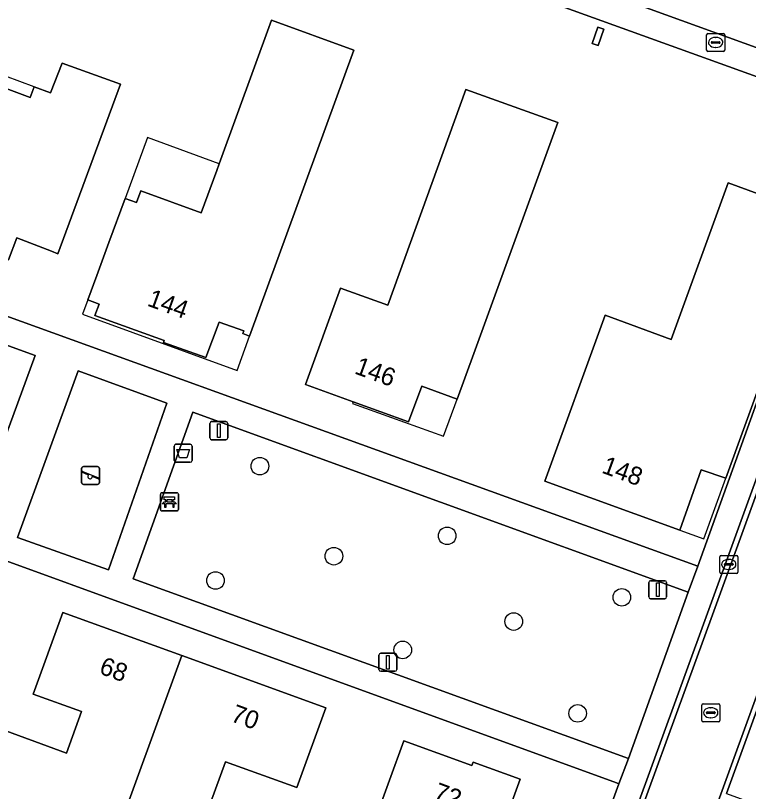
# Model space of a CAD drawing. Extents: x 155275 to 156265, y 382654 to 383635.
# Drawn here: x 155744.42 to 155785.04, y 382974.84 to 383017.87 of the extents above; entities that cross this region are included whole.
import ezdxf

# ---------------------------------------------------------------- set-up
doc = ezdxf.new("R2010")
doc.units = 0
for name, color, linetype in [('IMGEO_Afvalbak', 7, 'Continuous'), ('IMGEO_Bank', 7, 'Continuous'), ('IMGEO_Boom', 7, 'Continuous'), ('IMGEO_Brandkraan', 7, 'Continuous'), ('IMGEO_Erf', 7, 'Continuous'), ('IMGEO_Groenvoorziening', 7, 'Continuous'), ('IMGEO_Kolk', 7, 'Continuous'), ('IMGEO_Lichtmast', 7, 'Continuous'), ('IMGEO_Pand', 7, 'Continuous'), ('IMGEO_Pand_nummerreeks', 7, 'Continuous'), ('IMGEO_Pand_overbouw', 7, 'Continuous'), ('IMGEO_Rijbaan_lokaal_gesloten', 7, 'Continuous'), ('IMGEO_Rijbaan_lokaal_open', 7, 'Continuous'), ('IMGEO_Rioolput', 7, 'Continuous'), ('IMGEO_Speelvoorziening', 7, 'Continuous'), ('IMGEO_Terreindeel_zand', 7, 'Continuous'), ('IMGEO_Voetpad_open', 7, 'Continuous')]:
    doc.layers.add(name, color=color, linetype=linetype)

msp = doc.modelspace()

# ---------------------------------------------------------------- linework, layer by layer
at = {"layer": 'IMGEO_Afvalbak'}
for p, q in [((155753.212, 382993.196), (155753.212, 382993.996)), ((155753.212, 382993.996), (155753.212, 382993.196)), ((155753.312, 382994.096), (155754.102, 382994.096)), ((155754.102, 382994.096), (155753.312, 382994.096)), ((155754.202, 382993.996), (155754.202, 382993.196)), ((155754.202, 382993.196), (155754.202, 382993.996)), ((155754.102, 382993.096), (155753.312, 382993.096)), ((155753.312, 382993.096), (155754.102, 382993.096))]:
    msp.add_line(p, q, dxfattribs=at)
msp.add_lwpolyline([(155753.355, 382993.81), (155754.059, 382993.81), (155753.91, 382993.34), (155753.504, 382993.34), (155753.355, 382993.81)], dxfattribs=at)
for centre, start, end in [((155753.312, 382993.996), 90, 180), ((155753.312, 382993.996), 90, 180), ((155754.102, 382993.996), 0, 90), ((155754.102, 382993.996), 360, 90), ((155753.312, 382993.196), 180, 270), ((155753.312, 382993.196), 180, 270), ((155754.102, 382993.196), 270, 0), ((155754.102, 382993.196), 270, 0)]:
    msp.add_arc(centre, 0.1, start, end, dxfattribs=at)
at = {"layer": 'IMGEO_Bank'}
for p, q in [((155752.522, 382991.401), (155753.363, 382991.401)), ((155753.363, 382991.401), (155752.522, 382991.401)), ((155752.447, 382990.476), (155752.447, 382991.317)), ((155752.447, 382991.317), (155752.447, 382990.476)), ((155752.756, 382990.907), (155752.756, 382991.013)), ((155752.8, 382991.013), (155752.8, 382990.907)), ((155753.088, 382991.019), (155752.806, 382991.019)), ((155753.094, 382990.907), (155753.094, 382991.013)), ((155753.138, 382991.013), (155753.138, 382990.907)), ((155753.447, 382991.326), (155753.447, 382990.485)), ((155753.447, 382990.485), (155753.447, 382991.326)), ((155753.144, 382990.799), (155752.751, 382990.799)), ((155752.806, 382990.901), (155753.088, 382990.901)), ((155753.372, 382990.401), (155752.531, 382990.401)), ((155752.531, 382990.401), (155753.372, 382990.401))]:
    msp.add_line(p, q, dxfattribs=at)
for points in [[(155752.75, 382991.019), (155752.664, 382991.019), (155752.664, 382991.18), (155753.227, 382991.18), (155753.227, 382991.019), (155753.144, 382991.019)], [(155752.694, 382990.799), (155752.552, 382990.799), (155752.664, 382990.901), (155752.75, 382990.901)], [(155752.744, 382990.792), (155752.744, 382990.585), (155752.701, 382990.585), (155752.701, 382990.792)], [(155753.144, 382990.901), (155753.227, 382990.901), (155753.339, 382990.799), (155753.2, 382990.799)], [(155753.194, 382990.792), (155753.194, 382990.585), (155753.15, 382990.585), (155753.15, 382990.792)]]:
    msp.add_lwpolyline(points, dxfattribs=at)
for centre, radius, start, end in [((155752.525, 382991.323), 0.0779, 92.4484, 184.2845), ((155752.525, 382991.323), 0.0779, 92.4484, 184.2845), ((155753.369, 382991.323), 0.0779, 2.4484, 94.2845), ((155753.369, 382991.323), 0.0779, 2.4484, 94.2845), ((155752.749, 382991.012), 0.00671, 2.8957, 87.1043), ((155752.806, 382991.012), 0.00671, 92.8957, 177.1043), ((155753.088, 382991.012), 0.00671, 2.8957, 87.1043), ((155753.145, 382991.012), 0.00671, 92.8957, 177.1043), ((155752.694, 382990.792), 0.00671, 2.8957, 87.1043), ((155752.751, 382990.792), 0.00671, 92.8957, 177.1043), ((155752.749, 382990.908), 0.00671, 272.8957, 357.1043), ((155752.806, 382990.908), 0.00671, 182.8957, 267.1043), ((155753.088, 382990.908), 0.00671, 272.8957, 357.1043), ((155753.145, 382990.908), 0.00671, 182.8957, 267.1043), ((155753.143, 382990.792), 0.00671, 2.8957, 87.1043), ((155753.2, 382990.792), 0.00671, 92.8957, 177.1043), ((155752.525, 382990.479), 0.0779, 182.4484, 274.2845), ((155752.525, 382990.479), 0.0779, 182.4484, 274.2845), ((155753.369, 382990.479), 0.0779, 272.4484, 4.2845), ((155753.369, 382990.479), 0.0779, 272.4484, 4.2845)]:
    msp.add_arc(centre, radius, start, end, dxfattribs=at)
at = {"layer": 'IMGEO_Boom'}
for centre in [(155757.963, 382992.881), (155768.343, 382989.018), (155762.064, 382987.889), (155755.503, 382986.541), (155778.023, 382985.608), (155772.03, 382984.267), (155765.878, 382982.691), (155775.575, 382979.175)]:
    msp.add_circle(centre, 0.489, dxfattribs=at)
at = {"layer": 'IMGEO_Brandkraan'}
for p, q in [((155782.722, 383015.949), (155782.722, 383016.801)), ((155782.797, 383016.875), (155783.649, 383016.875)), ((155783.723, 383016.801), (155783.723, 383015.949)), ((155782.981, 383016.369), (155782.981, 383016.381)), ((155783.419, 383016.332), (155783.021, 383016.332)), ((155783.024, 383016.418), (155783.422, 383016.418)), ((155783.21, 383016.655), (155783.235, 383016.655)), ((155783.465, 383016.381), (155783.465, 383016.369)), ((155783.233, 383016.095), (155783.208, 383016.095)), ((155783.649, 383015.875), (155782.797, 383015.875))]:
    msp.add_line(p, q, dxfattribs=at)
for points in [[(155782.722, 383015.949), (155782.722, 383016.801)], [(155782.797, 383016.875), (155783.649, 383016.875)], [(155783.723, 383016.801), (155783.723, 383015.949)], [(155783.649, 383015.875), (155782.797, 383015.875)]]:
    msp.add_lwpolyline(points, dxfattribs=at)
for centre, radius, start, end in [((155782.799, 383016.799), 0.0765, 91.552, 178.448), ((155782.799, 383016.799), 0.0765, 91.552, 178.448), ((155783.647, 383016.799), 0.0765, 1.552, 88.448), ((155783.647, 383016.799), 0.0765, 1.552, 88.448), ((155783.021, 383016.378), 0.0403, 85.8775, 175.7526), ((155783.018, 383016.368), 0.0366, 178.938, 274.7102), ((155783.422, 383016.375), 0.043, 264.8664, 352.4533), ((155783.426, 383016.38), 0.0386, 1.7309, 96.639), ((155782.799, 383015.951), 0.0765, 181.552, 268.448), ((155782.799, 383015.951), 0.0765, 181.552, 268.448), ((155783.647, 383015.951), 0.0765, 271.552, 358.448), ((155783.647, 383015.951), 0.0765, 271.552, 358.448)]:
    msp.add_arc(centre, radius, start, end, dxfattribs=at)
for centre, major_axis, ratio, start_param, end_param in [((155783.209, 383016.375), (-0.387, 0.002), 0.722429, 4.712389, 7.853982), ((155783.234, 383016.375), (-0.39, 0.002), 0.717154, 1.570796, 4.712389)]:
    msp.add_ellipse(centre, major_axis=major_axis, ratio=ratio, start_param=start_param, end_param=end_param, dxfattribs=at)
at = {"layer": 'IMGEO_Erf'}
for points in [[(155789.359, 383013.087), (155760.829, 383023.394), (155755.874, 383025.193), (155749.193, 383027.585), (155747.309, 383022.428), (155743.229, 383023.907), (155725.512, 383007.937), (155726.966, 383007.327), (155782.231, 382987.328), (155790.577, 383010.55)], [(155769.405, 382952.082), (155777.863, 382975.272), (155777.718, 382975.325), (155717.058, 382997.382), (155714.822, 382998.195), (155661.085, 382949.427)]]:
    msp.add_lwpolyline(points, dxfattribs=at)
for points in [[(155757.381, 383000.09), (155757.017, 383000.229), (155757.073, 383000.377), (155755.698, 383000.874), (155754.963, 382998.899), (155752.623, 382999.743), (155752.658, 382999.84), (155748.818, 383001.227), (155749.056, 383001.864), (155748.429, 383002.099), (155748.925, 383003.459), (155749.589, 383005.278), (155750.489, 383007.719), (155751.124, 383007.498), (155751.357, 383008.156), (155754.712, 383006.93), (155755.57, 383009.278), (155755.706, 383009.652), (155758.611, 383017.605), (155763.177, 383015.949)], [(155776.375, 383016.316), (155776.684, 383017.228), (155777.016, 383017.108), (155776.707, 383016.2)], [(155746.772, 383004.655), (155746.411, 383004.796), (155744.499, 383005.542), (155744.038, 383004.326), (155742.529, 383004.898), (155742.572, 383005.02), (155742.502, 383005.048), (155741.471, 383005.457), (155741.288, 383004.959), (155735.559, 383007.065), (155733.686, 383007.755), (155735.489, 383012.696), (155738.199, 383011.692), (155739.406, 383014.95), (155738.559, 383015.266), (155738.735, 383015.737), (155739.642, 383015.404), (155745.24, 383013.326), (155745.456, 383013.919), (155746.352, 383013.59), (155747.005, 383015.235), (155750.246, 383014.063)], [(155769.826, 382999.124), (155768.899, 382996.598), (155766.932, 382997.309), (155766.208, 382995.343), (155763.134, 382996.443), (155760.487, 382997.405), (155762.43, 383002.749), (155765.052, 383001.803), (155769.368, 383013.766), (155774.47, 383011.945)], [(155783.909, 383008.583), (155789.055, 383006.697), (155785.889, 382998.013), (155783.778, 382992.208), (155782.426, 382992.678), (155781.244, 382989.336), (155773.752, 382992.058), (155777.091, 383001.25), (155780.753, 382999.906)], [(155749.555, 382971.161), (155741.555, 382974.075), (155743.154, 382978.463), (155747.247, 382976.972), (155748.085, 382979.272), (155745.402, 382980.244), (155747.04, 382984.767), (155753.645, 382982.374), (155761.619, 382979.486), (155760.015, 382975.057), (155756.049, 382976.494), (155755.22, 382974.216), (155757.75, 382973.295), (155756.104, 382968.776)], [(155763.362, 382971.193), (155763.558, 382971.118), (155765.939, 382977.657), (155769.707, 382976.285), (155769.776, 382976.473), (155772.397, 382975.519), (155767.881, 382963.117), (155761.282, 382965.505)]]:
    msp.add_lwpolyline(points, close=True, dxfattribs=at)
at = {"layer": 'IMGEO_Groenvoorziening'}
for points in [[(155745.518, 382999.026), (155725.981, 383006.094), (155724.202, 383006.739), (155716.007, 382999.258), (155717.505, 382998.779), (155742.135, 382989.833)], [(155754.246, 382995.879), (155750.948, 382986.631), (155778.385, 382976.672), (155781.69, 382985.886)], [(155792.138, 382982.097), (155787.176, 382983.918), (155783.83, 382974.738), (155788.726, 382972.947)]]:
    msp.add_lwpolyline(points, close=True, dxfattribs=at)
at = {"layer": 'IMGEO_Kolk'}
for p, q in [((155783.522, 382987.935), (155784.374, 382987.935)), ((155783.447, 382987.009), (155783.447, 382987.861)), ((155783.935, 382987.715), (155783.96, 382987.715)), ((155784.448, 382987.861), (155784.448, 382987.009)), ((155783.706, 382987.429), (155783.706, 382987.441)), ((155784.144, 382987.392), (155783.746, 382987.392)), ((155783.749, 382987.478), (155784.147, 382987.478)), ((155783.958, 382987.155), (155783.933, 382987.155)), ((155784.19, 382987.441), (155784.19, 382987.429)), ((155784.374, 382986.935), (155783.522, 382986.935))]:
    msp.add_line(p, q, dxfattribs=at)
for points in [[(155783.522, 382987.935), (155784.374, 382987.935)], [(155783.447, 382987.009), (155783.447, 382987.861)], [(155784.448, 382987.861), (155784.448, 382987.009)], [(155784.374, 382986.935), (155783.522, 382986.935)]]:
    msp.add_lwpolyline(points, dxfattribs=at)
for centre, radius, start, end in [((155783.524, 382987.859), 0.0765, 91.552, 178.448), ((155783.524, 382987.859), 0.0765, 91.552, 178.448), ((155784.372, 382987.859), 0.0765, 1.552, 88.448), ((155784.372, 382987.859), 0.0765, 1.552, 88.448), ((155783.746, 382987.438), 0.0403, 85.8775, 175.7526), ((155783.743, 382987.428), 0.0366, 178.938, 274.7102), ((155784.147, 382987.435), 0.043, 264.8664, 352.4533), ((155784.151, 382987.44), 0.0386, 1.7309, 96.639), ((155783.524, 382987.011), 0.0765, 181.552, 268.448), ((155783.524, 382987.011), 0.0765, 181.552, 268.448), ((155784.372, 382987.011), 0.0765, 271.552, 358.448), ((155784.372, 382987.011), 0.0765, 271.552, 358.448)]:
    msp.add_arc(centre, radius, start, end, dxfattribs=at)
for centre, major_axis, ratio, start_param, end_param in [((155783.934, 382987.435), (-0.387, 0.002), 0.722429, 4.712389, 7.853982), ((155783.959, 382987.435), (-0.39, 0.002), 0.717154, 1.570796, 4.712389)]:
    msp.add_ellipse(centre, major_axis=major_axis, ratio=ratio, start_param=start_param, end_param=end_param, dxfattribs=at)
at = {"layer": 'IMGEO_Lichtmast'}
for p, q in [((155755.19, 382994.45), (155755.19, 382995.25)), ((155755.19, 382995.25), (155755.19, 382994.45)), ((155755.29, 382995.35), (155756.08, 382995.35)), ((155756.08, 382995.35), (155755.29, 382995.35)), ((155756.18, 382995.25), (155756.18, 382994.45)), ((155756.18, 382994.45), (155756.18, 382995.25)), ((155756.08, 382994.35), (155755.29, 382994.35)), ((155755.29, 382994.35), (155756.08, 382994.35)), ((155779.517, 382985.629), (155779.517, 382986.429)), ((155779.517, 382986.429), (155779.517, 382985.629)), ((155779.617, 382986.529), (155780.407, 382986.529)), ((155780.407, 382986.529), (155779.617, 382986.529)), ((155780.507, 382986.429), (155780.507, 382985.629)), ((155780.507, 382985.629), (155780.507, 382986.429)), ((155780.407, 382985.529), (155779.617, 382985.529)), ((155779.617, 382985.529), (155780.407, 382985.529)), ((155764.557, 382981.607), (155764.557, 382982.407)), ((155764.557, 382982.407), (155764.557, 382981.607)), ((155764.657, 382982.507), (155765.447, 382982.507)), ((155765.447, 382982.507), (155764.657, 382982.507)), ((155765.547, 382982.407), (155765.547, 382981.607)), ((155765.547, 382981.607), (155765.547, 382982.407)), ((155765.447, 382981.507), (155764.657, 382981.507)), ((155764.657, 382981.507), (155765.447, 382981.507))]:
    msp.add_line(p, q, dxfattribs=at)
for points in [[(155755.61, 382995.225), (155755.76, 382995.225), (155755.76, 382994.475), (155755.61, 382994.475), (155755.61, 382995.225)], [(155779.937, 382986.404), (155780.087, 382986.404), (155780.087, 382985.654), (155779.937, 382985.654), (155779.937, 382986.404)], [(155764.977, 382982.382), (155765.127, 382982.382), (155765.127, 382981.632), (155764.977, 382981.632), (155764.977, 382982.382)]]:
    msp.add_lwpolyline(points, dxfattribs=at)
for centre, start, end in [((155755.29, 382995.25), 90, 180), ((155755.29, 382995.25), 90, 180), ((155756.08, 382995.25), 0, 90), ((155756.08, 382995.25), 360, 90), ((155755.29, 382994.45), 180, 270), ((155755.29, 382994.45), 180, 270), ((155756.08, 382994.45), 270, 0), ((155756.08, 382994.45), 270, 0), ((155779.617, 382986.429), 90, 180), ((155779.617, 382986.429), 90, 180), ((155780.407, 382986.429), 0, 90), ((155780.407, 382986.429), 360, 90), ((155779.617, 382985.629), 180, 270), ((155779.617, 382985.629), 180, 270), ((155780.407, 382985.629), 270, 0), ((155780.407, 382985.629), 270, 0), ((155764.657, 382982.407), 90, 180), ((155764.657, 382982.407), 90, 180), ((155765.447, 382982.407), 0, 90), ((155765.447, 382982.407), 360, 90), ((155764.657, 382981.607), 180, 270), ((155764.657, 382981.607), 180, 270), ((155765.447, 382981.607), 270, 0), ((155765.447, 382981.607), 270, 0)]:
    msp.add_arc(centre, 0.1, start, end, dxfattribs=at)
at = {"layer": 'IMGEO_Pand'}
for points in [[(155763.177, 383015.949), (155758.611, 383017.605), (155755.706, 383009.652), (155755.57, 383009.278), (155754.712, 383006.93), (155751.357, 383008.156), (155751.124, 383007.498), (155750.489, 383007.719), (155749.589, 383005.278), (155748.925, 383003.459), (155748.429, 383002.099), (155749.056, 383001.864), (155748.818, 383001.227), (155752.658, 382999.84), (155752.623, 382999.743), (155754.963, 382998.899), (155755.698, 383000.874), (155757.073, 383000.377), (155757.017, 383000.229), (155757.381, 383000.09)], [(155777.016, 383017.108), (155776.684, 383017.228), (155776.375, 383016.316), (155776.707, 383016.2)], [(155750.246, 383014.063), (155747.005, 383015.235), (155746.352, 383013.59), (155745.456, 383013.919), (155745.24, 383013.326), (155739.642, 383015.404), (155738.735, 383015.737), (155738.559, 383015.266), (155739.406, 383014.95), (155738.199, 383011.692), (155735.489, 383012.696), (155733.686, 383007.755), (155735.559, 383007.065), (155741.288, 383004.959), (155741.471, 383005.457), (155742.502, 383005.048), (155742.572, 383005.02), (155742.529, 383004.898), (155744.038, 383004.326), (155744.499, 383005.542), (155746.411, 383004.796), (155746.772, 383004.655)], [(155769.368, 383013.766), (155765.052, 383001.803), (155762.43, 383002.749), (155760.487, 382997.405), (155763.134, 382996.443), (155766.208, 382995.343), (155766.932, 382997.309), (155768.899, 382996.598), (155769.826, 382999.124), (155774.47, 383011.945)], [(155785.889, 382998.013), (155789.055, 383006.697), (155783.909, 383008.583), (155780.753, 382999.906), (155777.091, 383001.25), (155773.752, 382992.058), (155781.244, 382989.336), (155782.426, 382992.678), (155783.778, 382992.208)], [(155753.645, 382982.374), (155747.04, 382984.767), (155745.402, 382980.244), (155748.085, 382979.272), (155747.247, 382976.972), (155743.154, 382978.463), (155741.555, 382974.075), (155749.555, 382971.161)], [(155757.75, 382973.295), (155755.22, 382974.216), (155756.049, 382976.494), (155760.015, 382975.057), (155761.619, 382979.486), (155753.645, 382982.374), (155749.555, 382971.161), (155756.104, 382968.776)], [(155772.397, 382975.519), (155769.776, 382976.473), (155769.707, 382976.285), (155765.939, 382977.657), (155763.558, 382971.118), (155763.362, 382971.193), (155761.282, 382965.505), (155767.881, 382963.117)]]:
    msp.add_lwpolyline(points, close=True, dxfattribs=at)
at = {"layer": 'IMGEO_Pand_overbouw'}
for points in [[(155745.456, 383013.919), (155739.877, 383015.979), (155739.642, 383015.404), (155745.24, 383013.326)], [(155755.706, 383009.652), (155751.736, 383011.098), (155750.489, 383007.719), (155751.124, 383007.498), (155751.357, 383008.156), (155754.712, 383006.93), (155755.57, 383009.278)], [(155757.381, 383000.09), (155757.017, 383000.229), (155757.073, 383000.377), (155755.698, 383000.874), (155754.963, 382998.899), (155752.623, 382999.743), (155752.658, 382999.84), (155748.818, 383001.227), (155749.056, 383001.864), (155748.429, 383002.099), (155748.139, 383001.306), (155756.7, 382998.188)], [(155763.134, 382996.443), (155763.096, 382996.351), (155768.14, 382994.539), (155768.899, 382996.598), (155766.932, 382997.309), (155766.208, 382995.343)], [(155783.778, 382992.208), (155782.426, 382992.678), (155781.244, 382989.336), (155782.558, 382988.854)]]:
    msp.add_lwpolyline(points, close=True, dxfattribs=at)
at = {"layer": 'IMGEO_Rijbaan_lokaal_gesloten'}
msp.add_lwpolyline([(155793.419, 383013.198), (155793.145, 383013.298), (155791.82, 383009.651), (155791.583, 383008.997), (155782.847, 382984.939), (155777.074, 382969.095), (155770.914, 382952.218), (155770.813, 382951.938), (155769.496, 382948.292), (155769.765, 382948.193), (155771.18, 382952.114), (155777.342, 382968.992), (155783.12, 382984.842), (155791.856, 383008.888)], close=True, dxfattribs=at)
msp.add_lwpolyline([(155783.83, 382974.738), (155787.176, 382983.918), (155787.572, 382985.006), (155787.694, 382985.341), (155789.177, 382989.418), (155790.893, 382994.137), (155792.378, 382998.22), (155794.092, 383002.932), (155795.76, 383007.516), (155795.773, 383007.553), (155796.044, 383008.301), (155797.305, 383011.771), (155797.025, 383011.874), (155795.484, 383007.641), (155787.297, 382985.096), (155781.771, 382969.925)], dxfattribs=at)
at = {"layer": 'IMGEO_Rijbaan_lokaal_open'}
for points in [[(155760.94, 383029.184), (155757.762, 383030.353), (155756.4, 383026.63), (155789.356, 383014.689), (155789.408, 383014.67), (155793.145, 383013.298), (155794.441, 383016.867), (155791.045, 383018.113), (155790.997, 383018.131), (155790.934, 383018.154), (155790.682, 383018.246)], [(155797.025, 383011.874), (155793.419, 383013.198), (155791.856, 383008.888), (155783.12, 382984.842), (155777.342, 382968.992), (155771.18, 382952.114), (155769.765, 382948.193), (155773.357, 382946.867), (155774.971, 382951.305), (155781.771, 382969.925), (155787.297, 382985.096), (155795.484, 383007.641)]]:
    msp.add_lwpolyline(points, close=True, dxfattribs=at)
at = {"layer": 'IMGEO_Rioolput'}
for p, q in [((155782.448, 382978.783), (155782.448, 382979.635)), ((155782.523, 382979.709), (155783.375, 382979.709)), ((155782.936, 382979.489), (155782.961, 382979.489)), ((155783.449, 382979.635), (155783.449, 382978.783)), ((155782.707, 382979.203), (155782.707, 382979.215)), ((155783.145, 382979.166), (155782.747, 382979.166)), ((155782.75, 382979.252), (155783.148, 382979.252)), ((155782.959, 382978.929), (155782.934, 382978.929)), ((155783.191, 382979.215), (155783.191, 382979.203)), ((155783.375, 382978.709), (155782.523, 382978.709))]:
    msp.add_line(p, q, dxfattribs=at)
for points in [[(155782.448, 382978.783), (155782.448, 382979.635)], [(155782.523, 382979.709), (155783.375, 382979.709)], [(155783.449, 382979.635), (155783.449, 382978.783)], [(155783.375, 382978.709), (155782.523, 382978.709)]]:
    msp.add_lwpolyline(points, dxfattribs=at)
for centre, radius, start, end in [((155782.525, 382979.633), 0.0765, 91.552, 178.448), ((155782.525, 382979.633), 0.0765, 91.552, 178.448), ((155783.373, 382979.633), 0.0765, 1.552, 88.448), ((155783.373, 382979.633), 0.0765, 1.552, 88.448), ((155782.747, 382979.212), 0.0403, 85.8775, 175.7526), ((155782.744, 382979.202), 0.0366, 178.938, 274.7102), ((155783.148, 382979.209), 0.043, 264.8664, 352.4533), ((155783.152, 382979.214), 0.0386, 1.7309, 96.639), ((155782.525, 382978.785), 0.0765, 181.552, 268.448), ((155782.525, 382978.785), 0.0765, 181.552, 268.448), ((155783.373, 382978.785), 0.0765, 271.552, 358.448), ((155783.373, 382978.785), 0.0765, 271.552, 358.448)]:
    msp.add_arc(centre, radius, start, end, dxfattribs=at)
for centre, major_axis, ratio, start_param, end_param in [((155782.935, 382979.209), (-0.387, 0.002), 0.722429, 4.712389, 7.853982), ((155782.96, 382979.209), (-0.39, 0.002), 0.717154, 1.570796, 4.712389)]:
    msp.add_ellipse(centre, major_axis=major_axis, ratio=ratio, start_param=start_param, end_param=end_param, dxfattribs=at)
at = {"layer": 'IMGEO_Speelvoorziening'}
for p, q in [((155748.082, 382991.963), (155748.082, 382992.763)), ((155748.082, 382992.763), (155748.082, 382991.963)), ((155748.182, 382992.863), (155748.972, 382992.863)), ((155748.972, 382992.863), (155748.182, 382992.863)), ((155749.072, 382992.763), (155749.072, 382991.963)), ((155749.072, 382991.963), (155749.072, 382992.763)), ((155748.465, 382992.391), (155748.126, 382992.528)), ((155748.151, 382992.588), (155749.027, 382992.235)), ((155749.003, 382992.175), (155748.663, 382992.312)), ((155748.972, 382991.863), (155748.182, 382991.863)), ((155748.182, 382991.863), (155748.972, 382991.863))]:
    msp.add_line(p, q, dxfattribs=at)
for centre, radius, start, end in [((155748.182, 382992.763), 0.1, 90, 180), ((155748.182, 382992.763), 0.1, 90, 180), ((155748.972, 382992.763), 0.1, 0, 90), ((155748.972, 382992.763), 0.1, 360, 90), ((155748.139, 382992.558), 0.0327, 68.078, 248.078), ((155748.544, 382992.301), 0.12, 130.9928, 5.1632), ((155749.015, 382992.205), 0.0327, 248.078, 68.078), ((155748.182, 382991.963), 0.1, 180, 270), ((155748.182, 382991.963), 0.1, 180, 270), ((155748.972, 382991.963), 0.1, 270, 0), ((155748.972, 382991.963), 0.1, 270, 0)]:
    msp.add_arc(centre, radius, start, end, dxfattribs=at)
at = {"layer": 'IMGEO_Terreindeel_zand'}
msp.add_lwpolyline([(155752.798, 382996.369), (155747.896, 382998.174), (155744.526, 382988.923), (155749.571, 382987.131)], close=True, dxfattribs=at)
at = {"layer": 'IMGEO_Voetpad_open'}
for points in [[(155756.4, 383026.63), (155755.874, 383025.193), (155760.829, 383023.394), (155789.359, 383013.087), (155789.918, 383014.437)], [(155789.408, 383014.67), (155789.356, 383014.689), (155756.4, 383026.63)], [(155790.577, 383010.55), (155782.231, 382987.328), (155781.69, 382985.886), (155778.385, 382976.672), (155777.863, 382975.272), (155769.405, 382952.082)], [(155770.813, 382951.938), (155770.914, 382952.218), (155777.074, 382969.095), (155782.847, 382984.939), (155791.583, 383008.997), (155791.82, 383009.651)]]:
    msp.add_lwpolyline(points, dxfattribs=at)
for points in [[(155750.948, 382986.631), (155754.246, 382995.879), (155781.69, 382985.886), (155782.231, 382987.328), (155726.966, 383007.327), (155725.512, 383007.937), (155724.202, 383006.739), (155725.981, 383006.094), (155745.518, 382999.026), (155742.135, 382989.833), (155717.505, 382998.779), (155716.007, 382999.258), (155714.822, 382998.195), (155717.058, 382997.382), (155777.718, 382975.325), (155777.863, 382975.272), (155778.385, 382976.672)], [(155749.571, 382987.131), (155744.526, 382988.923), (155747.896, 382998.174), (155752.798, 382996.369)]]:
    msp.add_lwpolyline(points, close=True, dxfattribs=at)

# ---------------------------------------------------------------- texts
at = {"layer": 'IMGEO_Pand_nummerreeks'}
for s, rotation, p in [('144', 340.1413, (155751.669, 383001.792)), ('146', 340.0267, (155763.153, 382998.033)), ('148', 339.8376, (155776.852, 382992.532)), ('68', 339.8892, (155749, 382981.401)), ('70', 339.8949, (155756.29, 382978.76)), ('72', 339.7918, (155767.513, 382974.427))]:
    msp.add_text(s, height=1, rotation=rotation, dxfattribs=at).set_placement(p)

doc.saveas('drawing.dxf')
